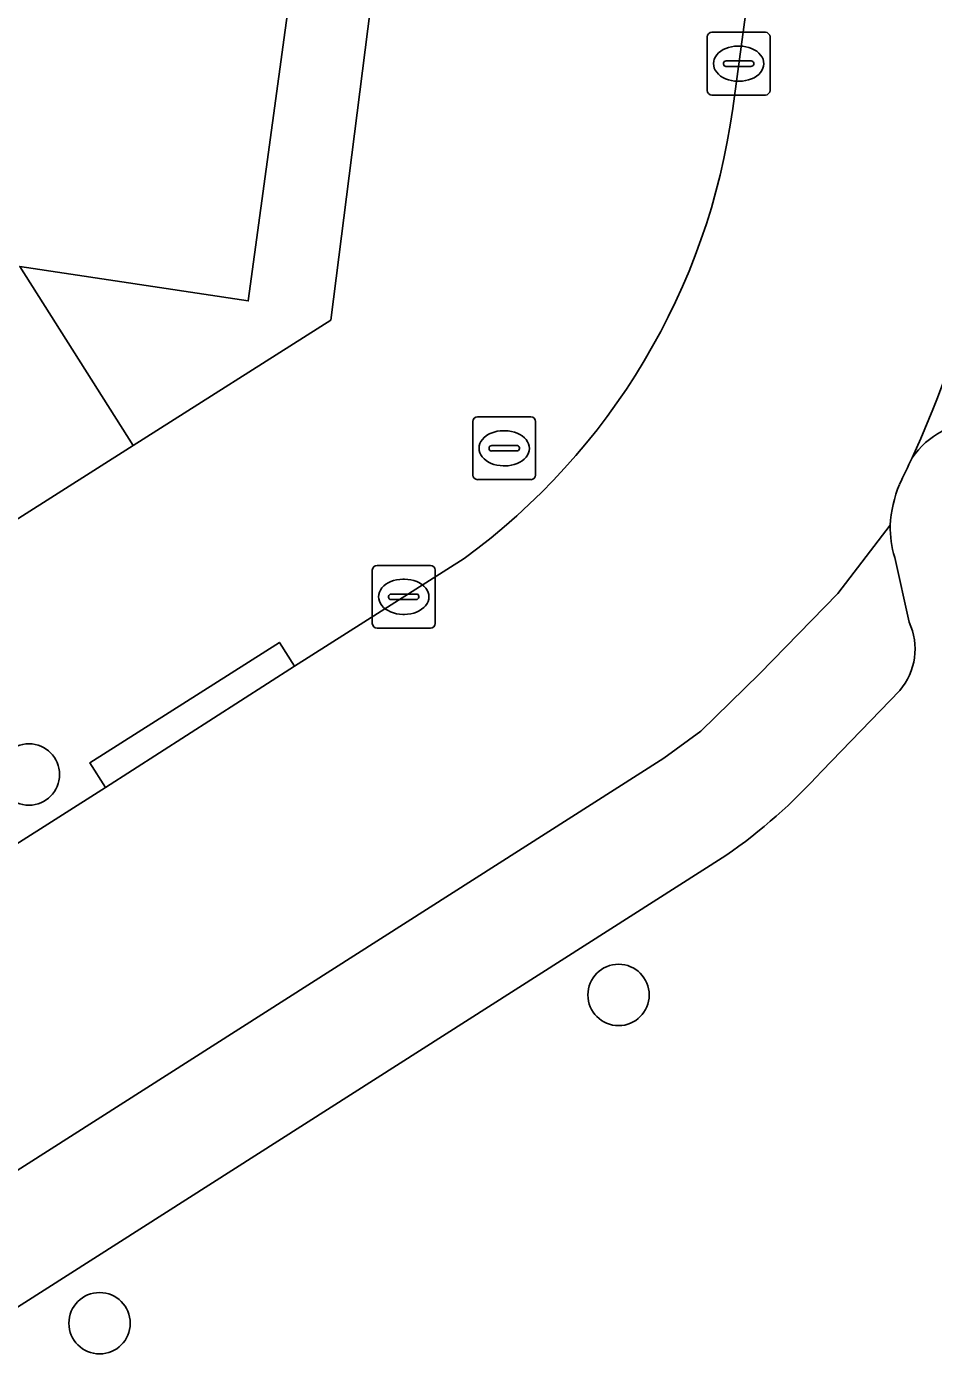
# Model space of a CAD drawing. Extents: x 160663 to 161506, y 382245 to 383291.
# Drawn here: x 160853.7 to 160868.14, y 383220.36 to 383241.79 of the extents above; entities that cross this region are included whole.
import ezdxf

# ---------------------------------------------------------------- set-up
doc = ezdxf.new("R2010")
doc.units = 0
for name, color, linetype in [('IMGEO_Boom', 7, 'Continuous'), ('IMGEO_Erf', 7, 'Continuous'), ('IMGEO_Kolk', 7, 'Continuous'), ('IMGEO_Pand', 7, 'Continuous'), ('IMGEO_Parkeervlak_gesloten', 7, 'Continuous'), ('IMGEO_Rijbaan_lokaal_gesloten', 7, 'Continuous'), ('IMGEO_Rioolput', 7, 'Continuous'), ('IMGEO_Voetgangersgebied_open', 7, 'Continuous'), ('IMGEO_Voetpad_open', 7, 'Continuous')]:
    doc.layers.add(name, color=color, linetype=linetype)

msp = doc.modelspace()

# ---------------------------------------------------------------- linework, layer by layer
at = {"layer": 'IMGEO_Boom'}
for centre in [(160853.734, 383229.87), (160863.13, 383226.356), (160854.86, 383221.124)]:
    msp.add_circle(centre, 0.489, dxfattribs=at)
at = {"layer": 'IMGEO_Erf'}
msp.add_lwpolyline([(160860.949, 383256.053), (160861.217, 383258.166), (160860.248, 383258.284), (160859.698, 383254.243), (160858.987, 383253.952), (160858.65, 383251.485), (160859.229, 383250.723), (160859.135, 383250), (160858.993, 383248.905), (160858.259, 383248.609), (160858.114, 383247.539), (160859.175, 383247.395), (160858.68, 383243.76), (160858.106, 383243.839), (160857.23, 383237.418), (160853.587, 383237.967), (160855.398, 383235.113), (160858.544, 383237.111), (160860.18, 383250)], close=True, dxfattribs=at)
at = {"layer": 'IMGEO_Kolk'}
for p, q in [((160864.543, 383240.773), (160864.543, 383241.625)), ((160864.618, 383241.699), (160865.47, 383241.699)), ((160865.544, 383241.625), (160865.544, 383240.773)), ((160865.031, 383241.479), (160865.056, 383241.479)), ((160864.802, 383241.193), (160864.802, 383241.205)), ((160865.24, 383241.156), (160864.842, 383241.156)), ((160864.845, 383241.242), (160865.243, 383241.242)), ((160865.286, 383241.205), (160865.286, 383241.193)), ((160865.054, 383240.919), (160865.029, 383240.919)), ((160865.47, 383240.699), (160864.618, 383240.699)), ((160859.206, 383232.276), (160859.206, 383233.128)), ((160859.281, 383233.202), (160860.133, 383233.202)), ((160860.207, 383233.128), (160860.207, 383232.276)), ((160859.694, 383232.982), (160859.719, 383232.982)), ((160859.465, 383232.696), (160859.465, 383232.708)), ((160859.903, 383232.659), (160859.505, 383232.659)), ((160859.508, 383232.745), (160859.906, 383232.745)), ((160859.949, 383232.708), (160859.949, 383232.696)), ((160859.717, 383232.422), (160859.692, 383232.422)), ((160860.133, 383232.202), (160859.281, 383232.202))]:
    msp.add_line(p, q, dxfattribs=at)
for points in [[(160864.543, 383240.773), (160864.543, 383241.625)], [(160864.618, 383241.699), (160865.47, 383241.699)], [(160865.544, 383241.625), (160865.544, 383240.773)], [(160865.47, 383240.699), (160864.618, 383240.699)], [(160859.206, 383232.276), (160859.206, 383233.128)], [(160859.281, 383233.202), (160860.133, 383233.202)], [(160860.207, 383233.128), (160860.207, 383232.276)], [(160860.133, 383232.202), (160859.281, 383232.202)]]:
    msp.add_lwpolyline(points, dxfattribs=at)
for centre, radius, start, end in [((160864.62, 383241.623), 0.0765, 91.552, 178.448), ((160864.62, 383241.623), 0.0765, 91.552, 178.448), ((160865.468, 383241.623), 0.0765, 1.552, 88.448), ((160865.468, 383241.623), 0.0765, 1.552, 88.448), ((160864.842, 383241.202), 0.0403, 85.8775, 175.7526), ((160864.839, 383241.192), 0.0366, 178.938, 274.7102), ((160865.243, 383241.199), 0.043, 264.8664, 352.4533), ((160865.247, 383241.204), 0.0386, 1.7309, 96.639), ((160864.62, 383240.775), 0.0765, 181.552, 268.448), ((160864.62, 383240.775), 0.0765, 181.552, 268.448), ((160865.468, 383240.775), 0.0765, 271.552, 358.448), ((160865.468, 383240.775), 0.0765, 271.552, 358.448), ((160859.283, 383233.126), 0.0765, 91.552, 178.448), ((160859.283, 383233.126), 0.0765, 91.552, 178.448), ((160860.131, 383233.126), 0.0765, 1.552, 88.448), ((160860.131, 383233.126), 0.0765, 1.552, 88.448), ((160859.505, 383232.705), 0.0403, 85.8775, 175.7526), ((160859.502, 383232.695), 0.0366, 178.938, 274.7102), ((160859.906, 383232.702), 0.043, 264.8664, 352.4533), ((160859.91, 383232.707), 0.0386, 1.7309, 96.639), ((160859.283, 383232.278), 0.0765, 181.552, 268.448), ((160859.283, 383232.278), 0.0765, 181.552, 268.448), ((160860.131, 383232.278), 0.0765, 271.552, 358.448), ((160860.131, 383232.278), 0.0765, 271.552, 358.448)]:
    msp.add_arc(centre, radius, start, end, dxfattribs=at)
for centre, major_axis, ratio, start_param, end_param in [((160865.03, 383241.199), (-0.387, 0.002), 0.722429, 4.712389, 7.853982), ((160865.055, 383241.199), (-0.39, 0.002), 0.717154, 1.570796, 4.712389), ((160859.693, 383232.702), (-0.387, 0.002), 0.722429, 4.712389, 7.853982), ((160859.718, 383232.702), (-0.39, 0.002), 0.717154, 1.570796, 4.712389)]:
    msp.add_ellipse(centre, major_axis=major_axis, ratio=ratio, start_param=start_param, end_param=end_param, dxfattribs=at)
at = {"layer": 'IMGEO_Pand'}
msp.add_lwpolyline([(160851.794, 383259.444), (160850.361, 383250), (160849.714, 383245.736), (160846.088, 383243.501), (160848.863, 383239.125), (160848.684, 383239.011), (160849.696, 383237.416), (160852.375, 383233.194), (160855.398, 383235.113), (160853.587, 383237.967), (160857.23, 383237.418), (160858.106, 383243.839), (160858.68, 383243.76), (160859.175, 383247.395), (160858.114, 383247.539), (160858.259, 383248.609), (160858.993, 383248.905), (160859.135, 383250), (160859.229, 383250.723), (160858.65, 383251.485), (160858.987, 383253.952), (160859.698, 383254.243), (160860.248, 383258.284)], close=True, dxfattribs=at)
at = {"layer": 'IMGEO_Parkeervlak_gesloten'}
for points in [[(160867.459, 383233.842), (160866.622, 383232.757), (160865.378, 383231.474), (160864.441, 383230.558), (160863.852, 383230.131), (160814.182, 383198.457), (160813.512, 383198.029), (160814.275, 383198.311), (160815.313, 383198.409), (160816.291, 383198.226)], [(160867.761, 383232.297), (160867.53, 383233.327)], [(160866.367, 383229.924), (160867.611, 383231.207)], [(160817.471, 383198.373), (160864.841, 383228.581)]]:
    msp.add_lwpolyline(points, dxfattribs=at)
for centre, radius, start, end in [((160869.105, 383233.807), 1.646, 178.7654, 196.9337), ((160866.832, 383231.87), 1.023, 319.6329, 24.6961), ((160859.874, 383235.763), 8.733, 304.6665, 318.0342)]:
    msp.add_arc(centre, radius, start, end, dxfattribs=at)
at = {"layer": 'IMGEO_Rijbaan_lokaal_gesloten'}
for points in [[(160900.757, 383236.496), (160900.782, 383236.68), (160901.483, 383241.871), (160870.107, 383246.034), (160870.631, 383250), (160870.701, 383250.534), (160870.753, 383250.928), (160866.442, 383251.515), (160866.237, 383250), (160864.949, 383240.486)], [(160863.852, 383230.131), (160864.441, 383230.558), (160865.378, 383231.474), (160866.622, 383232.757), (160867.459, 383233.842)], [(160860.67, 383233.313), (160857.968, 383231.595), (160854.957, 383229.661), (160817.61, 383205.918), (160817.342, 383205.747), (160817.084, 383205.606), (160813.254, 383203.171), (160811.78, 383202.234), (160814.182, 383198.457), (160863.852, 383230.131)]]:
    msp.add_lwpolyline(points, dxfattribs=at)
for centre, radius, start, end in [((160854.36, 383241.94), 10.689, 306.1833, 352.1809), ((160853.023, 383241.706), 16.269, 335.3311, 354.2526), ((160853.888, 383241.287), 15.307, 333.6566, 335.4062), ((160869.599, 383233.702), 2.145, 158.3305, 176.2586)]:
    msp.add_arc(centre, radius, start, end, dxfattribs=at)
at = {"layer": 'IMGEO_Rioolput'}
for p, q in [((160860.807, 383234.643), (160860.807, 383235.495)), ((160860.882, 383235.569), (160861.734, 383235.569)), ((160861.808, 383235.495), (160861.808, 383234.643)), ((160861.295, 383235.349), (160861.32, 383235.349)), ((160861.066, 383235.063), (160861.066, 383235.075)), ((160861.504, 383235.026), (160861.106, 383235.026)), ((160861.109, 383235.112), (160861.507, 383235.112)), ((160861.55, 383235.075), (160861.55, 383235.063)), ((160861.318, 383234.789), (160861.293, 383234.789)), ((160861.734, 383234.569), (160860.882, 383234.569))]:
    msp.add_line(p, q, dxfattribs=at)
for points in [[(160860.807, 383234.643), (160860.807, 383235.495)], [(160860.882, 383235.569), (160861.734, 383235.569)], [(160861.808, 383235.495), (160861.808, 383234.643)], [(160861.734, 383234.569), (160860.882, 383234.569)]]:
    msp.add_lwpolyline(points, dxfattribs=at)
for centre, radius, start, end in [((160860.884, 383235.493), 0.0765, 91.552, 178.448), ((160860.884, 383235.493), 0.0765, 91.552, 178.448), ((160861.732, 383235.493), 0.0765, 1.552, 88.448), ((160861.732, 383235.493), 0.0765, 1.552, 88.448), ((160861.106, 383235.072), 0.0403, 85.8775, 175.7526), ((160861.103, 383235.062), 0.0366, 178.938, 274.7102), ((160861.507, 383235.069), 0.043, 264.8664, 352.4533), ((160861.511, 383235.074), 0.0386, 1.7309, 96.639), ((160860.884, 383234.645), 0.0765, 181.552, 268.448), ((160860.884, 383234.645), 0.0765, 181.552, 268.448), ((160861.732, 383234.645), 0.0765, 271.552, 358.448), ((160861.732, 383234.645), 0.0765, 271.552, 358.448)]:
    msp.add_arc(centre, radius, start, end, dxfattribs=at)
for centre, major_axis, ratio, start_param, end_param in [((160861.294, 383235.069), (-0.387, 0.002), 0.722429, 4.712389, 7.853982), ((160861.319, 383235.069), (-0.39, 0.002), 0.717154, 1.570796, 4.712389)]:
    msp.add_ellipse(centre, major_axis=major_axis, ratio=ratio, start_param=start_param, end_param=end_param, dxfattribs=at)
at = {"layer": 'IMGEO_Voetgangersgebied_open'}
for points in [[(160867.53, 383233.327), (160867.761, 383232.297)], [(160867.611, 383231.207), (160866.367, 383229.924)], [(160864.841, 383228.581), (160817.471, 383198.373)]]:
    msp.add_lwpolyline(points, dxfattribs=at)
for centre, radius, start, end in [((160868.885, 383234.182), 1.304, 89.0802, 145.7471), ((160853.888, 383241.287), 15.307, 333.6566, 335.4062), ((160869.599, 383233.702), 2.145, 158.3305, 176.2586), ((160869.105, 383233.807), 1.646, 178.7654, 196.9337), ((160866.832, 383231.87), 1.023, 319.6329, 24.6961), ((160859.874, 383235.763), 8.733, 304.6665, 318.0342)]:
    msp.add_arc(centre, radius, start, end, dxfattribs=at)
at = {"layer": 'IMGEO_Voetpad_open'}
for points in [[(160864.949, 383240.486), (160866.237, 383250), (160866.442, 383251.515), (160867.042, 383256.762), (160861.217, 383258.166), (160860.949, 383256.053), (160860.18, 383250), (160858.544, 383237.111), (160855.398, 383235.113), (160852.375, 383233.194)], [(160798.038, 383188.212), (160796.863, 383187.404), (160795.551, 383186.201), (160792.947, 383190.262), (160792.705, 383190.642), (160795.973, 383192.72), (160796.215, 383192.339), (160809.966, 383201.081), (160811.78, 383202.234), (160813.254, 383203.171), (160812.828, 383203.848), (160816.658, 383206.283), (160817.084, 383205.606), (160817.342, 383205.747), (160817.61, 383205.918), (160854.957, 383229.661), (160854.707, 383230.056), (160857.727, 383231.975), (160857.968, 383231.595), (160860.67, 383233.313)]]:
    msp.add_lwpolyline(points, dxfattribs=at)
msp.add_lwpolyline([(160854.957, 383229.661), (160857.968, 383231.595), (160857.727, 383231.975), (160854.707, 383230.056)], close=True, dxfattribs=at)
for centre, radius, start, end in [((160854.36, 383241.94), 10.689, 306.1833, 352.1809), ((160853.023, 383241.706), 16.269, 335.3311, 354.2526), ((160868.885, 383234.182), 1.304, 89.0802, 145.7471)]:
    msp.add_arc(centre, radius, start, end, dxfattribs=at)

doc.saveas('drawing.dxf')
